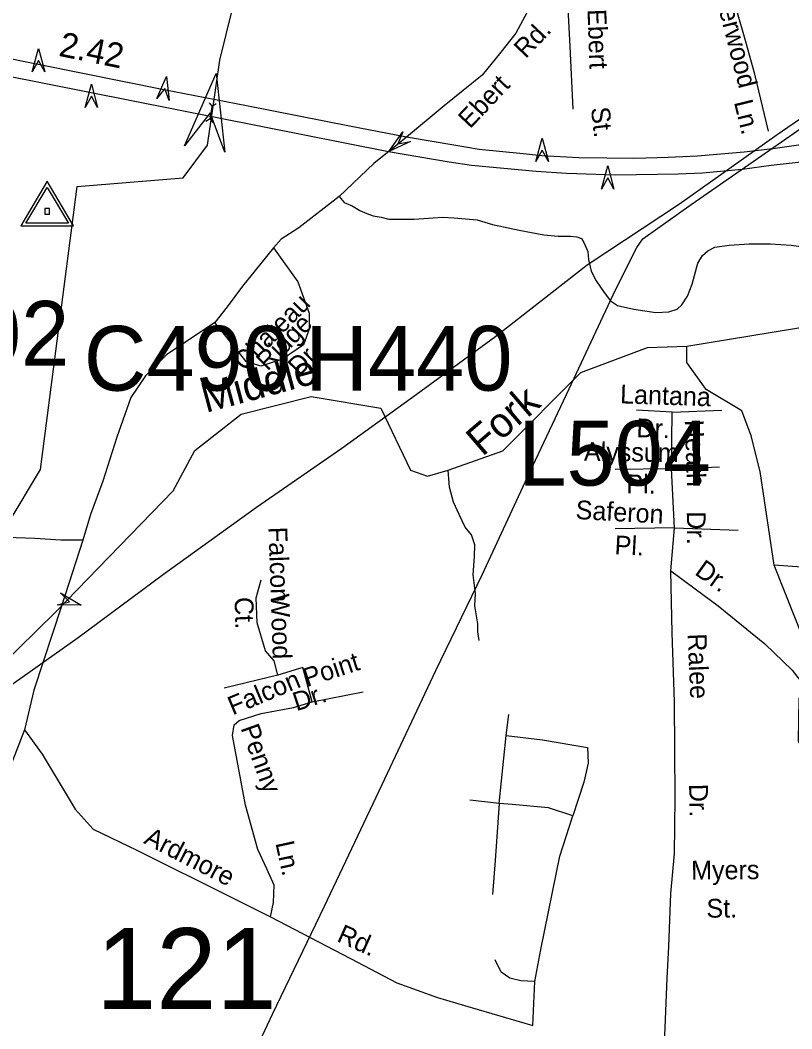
# Model space of a CAD drawing. Extents: x 1547597 to 1699558, y 810033 to 920809.
# Drawn here: x 1619851 to 1623759, y 839348 to 844457 of the extents above; entities that cross this region are included whole.
import ezdxf

# ---------------------------------------------------------------- set-up
doc = ezdxf.new("R2010")
doc.units = 0
for name, color, linetype in [('Exist Hydrographic Creek Single Shore', 7, 'Continuous'), ('Exist Hydrographic Creek Single Shore Label', 7, 'Continuous'), ('Exist Hydrographic Misc Water Feature', 7, 'Continuous'), ('Exist Road Non-System Structure Non-Sys Other Number Label', 7, 'Continuous'), ('Exist Road Non-System Type 51', 7, 'Continuous'), ('Exist Road Non-System Type 51 Label', 7, 'Continuous'), ('Exist Road Primary Interstate Divided Center Attributed', 7, 'Continuous'), ('Exist Road Primary Interstate Mileage Hundredths English Label', 7, 'Continuous'), ('Exist Road Primary Interstate Structure Cantilever Sign Attributed CELL', 7, 'Continuous'), ('Exist Road Primary Interstate Structure Cantilever Sign Number Label', 7, 'Continuous'), ('Exist Road Primary Interstate Structure Ovrhead Sign Attributed CELL', 7, 'Continuous'), ('Exist Road Primary US Structure Non-Sys NCDOT Number Label', 7, 'Continuous'), ('Exist Road Secondary Structure Culvert Attributed CELL', 7, 'Continuous'), ('Exist Road Secondary Structure Culvert CELL', 7, 'Continuous'), ('Exist Road Secondary Structure Culvert Number Label', 7, 'Continuous'), ('Exist Road Secondary Structure Standard Bridge Attributed CELL', 7, 'Continuous'), ('Exist Road Secondary Type 51 Label', 7, 'Continuous'), ('Exist Road Secondary Type 51 Undivided 4 Lane Attributed', 7, 'Continuous'), ('Exist Survey Geodetic Marker CELL', 7, 'Continuous'), ('Exist Utilities Electrical Transmission Line', 7, 'Continuous')]:
    doc.layers.add(name, color=color, linetype=linetype)

msp = doc.modelspace()

# ---------------------------------------------------------------- linework, layer by layer
at = {"layer": 'Exist Hydrographic Creek Single Shore'}
msp.add_line((1623227.8, 842805.5), (1624174, 842961.4), dxfattribs=at)
for points in [[(1619636.8, 841092.6), (1619735.7, 841635.6), (1619789.8, 841907.7), (1619954.2, 842180.8), (1620140.6, 843615.5), (1620676.3, 843658.3), (1620799.4, 843824.6), (1620825.5, 843998.7), (1620862.8, 844255.2), (1620958.9, 844645.7)], [(1619636.8, 841092.6), (1619744.9, 841180.6), (1620031.8, 841460.3), (1620625.8, 842073.8), (1620735.3, 842278.1), (1620970.8, 842461.4), (1621325.8, 842551.1), (1621677.1, 842491.3), (1621828.3, 842177.2), (1621914.3, 842147.3), (1622018.9, 842177.2), (1622295.8, 842276.2), (1622691.5, 842672.1), (1623027.7, 842799.7), (1623227.8, 842805.5)], [(1623828.6, 840472.6), (1623841.8, 840695.4), (1623793.8, 840804.8), (1623795.8, 841021.4), (1623865.8, 841203.8), (1623669.3, 841697.2), (1623599.4, 842171.3), (1623553.4, 842351.7), (1623506.7, 842478.1), (1623324.8, 842586.9), (1623226.7, 842723.5), (1623227.8, 842805.5)]]:
    msp.add_lwpolyline(points, dxfattribs=at)
at = {"layer": 'Exist Hydrographic Misc Water Feature'}
for points in [[(1622176, 841314.4), (1622168.5, 841359.3), (1622168.5, 841400.4), (1622153.5, 841490.2), (1622157.3, 841553.8), (1622146.1, 841647.3), (1622152.2, 841740.6), (1622153.5, 841799.4), (1622136.5, 841850.6), (1622104.9, 841889.2), (1622075, 841952.8), (1622045.1, 842016.3), (1622025.6, 842091.2), (1622018.9, 842177.2)], [(1624222.8, 841362.8), (1624227.8, 841397.7), (1624187.9, 841462.6), (1624162.9, 841512.5), (1624118.1, 841557.5), (1624068.2, 841607.4), (1623948.5, 841677.2), (1623669.3, 841697.2)]]:
    msp.add_lwpolyline(points, dxfattribs=at)
at = {"layer": 'Exist Road Non-System Type 51'}
for points in [[(1622594, 844861.4), (1622609.4, 844805.3), (1622635.8, 844324.6), (1622650.6, 844006.8)], [(1623641, 843894.4), (1623572.2, 844183.1), (1623526.5, 844346.7), (1623480.4, 844506.9)], [(1621998.4, 844023.3), (1621807.1, 843865.4)], [(1621807.1, 843865.4), (1621761.6, 843827.8), (1621643.1, 843732), (1621466.7, 843563.3)], [(1621466.7, 843563.3), (1621262.9, 843406), (1621173.6, 843348.5), (1621134.9, 843303.3)], [(1621466.7, 843563.3), (1621492, 843533.8), (1621532.7, 843516.7), (1621571.5, 843493.4), (1621606.4, 843477.9), (1621639.4, 843466.2), (1621679.6, 843459), (1621719, 843449.1), (1621778.1, 843449.1), (1621847, 843449.1), (1621991.3, 843459), (1622047.1, 843455.7), (1622165.2, 843445.8), (1622244, 843422.9), (1622378.5, 843393.3), (1622503.2, 843370.3), (1622575.3, 843363.8), (1622637.7, 843363.8), (1622670.5, 843360.5), (1622693.4, 843350.6), (1622706.6, 843330.9), (1622726.3, 843285), (1622729.5, 843245.6), (1622742.7, 843186.5), (1622768.9, 843137.3), (1622808.3, 843078.2), (1622841.1, 843035.5), (1622877.2, 843012.5), (1622959.2, 842992.8), (1623070.8, 842976.4), (1623136.4, 842979.7), (1623179, 842992.8), (1623202, 843015.8), (1623231.5, 843058.5), (1623254.5, 843120.8), (1623284, 843225.9), (1623307, 843265.3), (1623333.2, 843288.3), (1623369.3, 843308), (1623441.5, 843317.8), (1623543.2, 843324.4), (1623651.5, 843324.4), (1623756.5, 843317.8), (1623881.1, 843301.4)], [(1621134.9, 843303.3), (1621257.6, 843131.9), (1621315.7, 842973.6), (1621315.7, 842892.8), (1621286.7, 842812), (1621180.1, 842740.9), (1621070.3, 842705.3), (1620996, 842727.9), (1620837.7, 842925.1)], [(1621134.9, 843303.3), (1620976.6, 843109.3), (1620899.1, 843005.9), (1620837.7, 842925.1)], [(1620837.7, 842925.1), (1620592.5, 842761.8), (1620485.9, 842655.2), (1620411.7, 842545.3), (1620340.6, 842344.9), (1620269.5, 842121.9), (1620208.2, 841953.8), (1620169.2, 841822.9)], [(1623152.5, 842472.2), (1622972.5, 842481.7)], [(1623149.3, 842184.6), (1623152.5, 842472.2)], [(1623152.5, 842472.2), (1623405.1, 842481.7)], [(1623149.3, 842184.6), (1622865.2, 842181.4)], [(1623149.3, 842184.6), (1623392.5, 842194.1)], [(1623165.2, 841885.5), (1623149.3, 842184.6)], [(1623165.2, 841885.5), (1622865.2, 841881.2)], [(1623146.2, 841667.4), (1623165.2, 841885.5)], [(1623165.2, 841885.5), (1623487.2, 841874.9)], [(1620169.2, 841822.9), (1620057, 841822.9), (1619926, 841832.3), (1619783.2, 841836.4), (1619639.6, 841836.4)], [(1620169.2, 841822.9), (1620059.8, 841489.9)], [(1623108.4, 838931.8), (1623114.7, 839269.9), (1623127.3, 839604.9), (1623136.8, 839764.5), (1623146.3, 840033.2), (1623165.2, 840235.4), (1623168.3, 840518.6), (1623165.2, 841005.2), (1623152.5, 841354.6), (1623146.2, 841667.4)], [(1623146.2, 841667.4), (1623386.1, 841490.2), (1623622.9, 841297.5), (1623761.8, 841164.7), (1623910.2, 840972)], [(1621156.4, 841139.8), (1621137.5, 841212.5), (1621093.3, 841263), (1621052.2, 841405.2), (1621045.9, 841531.6), (1621071.2, 841623.3)], [(1620059.8, 841489.9), (1619920.9, 841063.2), (1619872.5, 840862.8)], [(1621282.7, 841177.7), (1621156.4, 841139.8)], [(1621330.2, 841005.1), (1621282.7, 841177.7)], [(1621156.4, 841139.8), (1620884.9, 841073.4)], [(1621330.2, 841005.1), (1621589.1, 841055.6)], [(1621118.6, 839914.8), (1621134.4, 839987.5), (1621137.6, 840076), (1621099.7, 840158.1), (1621055.5, 840256.1), (1620992.3, 840480.5), (1620926, 840834.4), (1620935.5, 840888.1), (1620960.7, 840910.3), (1621071.2, 840945), (1621235.4, 840976.6), (1621330.2, 841005.1)], [(1622312.9, 840834.6), (1622326, 840939.6)], [(1619872.5, 840862.8), (1619791.8, 840654.1), (1619724, 840476.3), (1619643.2, 840288.9), (1619559.3, 840149.9), (1619517.4, 840083.7), (1619494.8, 840015.9)], [(1619872.5, 840862.8), (1619962.9, 840739.6), (1620130.2, 840461.5), (1620221.8, 840360.4), (1620442.8, 840252.9), (1620919.7, 840015.9), (1621118.6, 839914.8)], [(1622277.9, 840488.9), (1622312.9, 840834.6)], [(1622312.9, 840834.6), (1622496.5, 840812.7), (1622723.8, 840773.3)], [(1622723.8, 840773.3), (1622728.2, 840694.6), (1622706.3, 840598.3), (1622649.5, 840427.7)], [(1622277.9, 840488.9), (1622129.3, 840506.4)], [(1622277.9, 840488.9), (1622256.1, 840200.1), (1622242.9, 840029.5)], [(1622649.5, 840427.7), (1622527.1, 840467), (1622343.5, 840484.5), (1622277.9, 840488.9)], [(1622457.1, 839587.6), (1622487.7, 839749.5), (1622583.9, 840222), (1622649.5, 840427.7)], [(1621118.6, 839914.8), (1621524.5, 839705), (1621758.2, 839581.8), (1621965.1, 839507.3), (1622100.9, 839466.2), (1622448.4, 839364.4)], [(1622457.1, 839587.6), (1622387.2, 839592), (1622330.4, 839605.1), (1622286.7, 839635.7), (1622256.1, 839697)], [(1622448.4, 839364.4), (1622457.1, 839587.6)]]:
    msp.add_lwpolyline(points, dxfattribs=at)
at = {"layer": 'Exist Road Primary Interstate Divided Center Attributed'}
for points in [[(1623876, 843836.7), (1623663.3, 843806.2), (1623517.7, 843788.5), (1623281.2, 843768), (1623132.3, 843761.3), (1622964.5, 843755.8), (1622680.4, 843760.2), (1622493.8, 843770.8), (1622399.1, 843780.2), (1622175.9, 843802.3), (1622058.1, 843822.6), (1621807.1, 843865.4), (1621519.3, 843919.9), (1620997.2, 844024), (1620579.6, 844103.7), (1620160.2, 844189.2), (1619730.9, 844274.8), (1619330, 844352.5), (1618915.4, 844433.2), (1618558.5, 844504.1), (1618337.5, 844549.1), (1618094, 844589.7), (1618010.9, 844605.3)], [(1617999.1, 844510.5), (1618465.9, 844437.2), (1621716.9, 843791.8), (1622023.9, 843739.4), (1622136.4, 843722.8), (1622464, 843692.9), (1622617.8, 843682.7), (1622868.1, 843673.3), (1623183.8, 843678.8), (1623307.3, 843683.8), (1623507.7, 843702.6), (1623654.5, 843722.6), (1623791.3, 843738.1), (1623920.3, 843761.9), (1624167.3, 843810.1), (1624428.7, 843873.2), (1624642.4, 843938.5)]]:
    msp.add_lwpolyline(points, dxfattribs=at)
at = {"layer": 'Exist Road Primary Interstate Structure Cantilever Sign Attributed CELL'}
for points in [[(1619912.3, 844195.8), (1619943.9, 844313.6), (1619975.4, 844195.8), (1619943.9, 844252.6)], [(1620180.1, 844015.4), (1620211.7, 844133.1), (1620243.2, 844015.4), (1620211.7, 844072.2)], [(1622463.4, 843741.8), (1622495, 843859.6), (1622526.5, 843741.8), (1622495, 843798.6)], [(1622795.3, 843601.3), (1622826.9, 843719.1), (1622858.4, 843601.3), (1622826.9, 843658.1)]]:
    msp.add_lwpolyline(points, close=True, dxfattribs=at)
at = {"layer": 'Exist Road Primary Interstate Structure Ovrhead Sign Attributed CELL'}
msp.add_lwpolyline([(1620542.9, 844060.2), (1620592.8, 844171.5), (1620605.2, 844050.2), (1620583.1, 844111.3)], close=True, dxfattribs=at)
at = {"layer": 'Exist Road Secondary Structure Culvert Attributed CELL'}
msp.add_lwpolyline([(1620683.2, 843820.4), (1620844.7, 844186.4), (1620887.8, 843788.7), (1620814, 843988.7)], close=True, dxfattribs=at)
at = {"layer": 'Exist Road Secondary Structure Culvert CELL'}
for p, q in [((1620807.7, 844039.4), (1620823, 844019.2)), ((1620813.1, 843959.5), (1620823, 844019.2)), ((1620844.1, 844033.4), (1620823, 844019.2)), ((1620792, 843945.4), (1620813.1, 843959.5)), ((1620828.4, 843939.3), (1620813.1, 843959.5))]:
    msp.add_line(p, q, dxfattribs=at)
at = {"layer": 'Exist Road Secondary Structure Standard Bridge Attributed CELL'}
for points in [[(1621828.6, 843842.5), (1621717.7, 843792), (1621788.5, 843891.3), (1621764.7, 843830.8)], [(1620055.5, 841556.2), (1620160.7, 841494.5), (1620038.7, 841495.3), (1620101.9, 841510.7)]]:
    msp.add_lwpolyline(points, close=True, dxfattribs=at)
at = {"layer": 'Exist Road Secondary Type 51 Undivided 4 Lane Attributed'}
msp.add_lwpolyline([(1622503.3, 846760.3), (1622506, 846564), (1622527.4, 846202.1), (1622536.2, 846039.3), (1622548.3, 845861.2), (1622566.5, 845553.2), (1622589, 845118.7), (1622597.8, 844908.7), (1622594, 844861.4), (1622569.5, 844778.6), (1622360.8, 844390.6), (1622286, 844294.9), (1622191, 844179.4), (1621998.4, 844023.3)], dxfattribs=at)
at = {"layer": 'Exist Survey Geodetic Marker CELL'}
for points in [[(1620121.4, 843416.2), (1619987.5, 843642.2), (1619854, 843416.2)], [(1620095.5, 843428.3), (1619880, 843428.3), (1619987.5, 843610.4)], [(1619999.8, 843474.9), (1619999.8, 843503.1), (1619975.5, 843503.1), (1619975.5, 843474.9)]]:
    msp.add_lwpolyline(points, close=True, dxfattribs=at)
at = {"layer": 'Exist Utilities Electrical Transmission Line'}
for points in [[(1621856.2, 842561.3), (1622260.4, 842856.9), (1622723.6, 843217.7), (1623190.1, 843526.2), (1623685.1, 843878.4), (1624079, 844148.4), (1624333.6, 844330.3)], [(1619581.2, 836149.7), (1619823.2, 836665.7), (1620060.7, 837159.9), (1620333.8, 837749.3), (1620608.7, 838338.9), (1620850.2, 838828.9), (1621129.3, 839422.1), (1621391.8, 839969.9), (1621685.2, 840585.1), (1621955.9, 841162.5), (1622191.5, 841648.6), (1622418.9, 842138.9), (1622631.8, 842589.4), (1622865.5, 843091.6), (1622974.9, 843305.7), (1623005.4, 843349.3), (1623250, 843523.4), (1623668.2, 843814.7), (1624084.2, 844102.2), (1624340.8, 844282.1)], [(1615787.7, 838111.3), (1616127.5, 838368), (1616465.2, 838628.5), (1616835.3, 838910.7), (1617201.3, 839178.8), (1617599.4, 839466.5), (1618007.6, 839764.2), (1618314.9, 839989.3), (1618545.4, 840155.7), (1618721, 840276.8), (1619161.8, 840599.9), (1619420.6, 840801.7), (1619780.7, 841072.2), (1620144.3, 841330.4), (1620577.1, 841651.6), (1621048, 841990.2), (1621480.3, 842289.2), (1621856.2, 842561.3)]]:
    msp.add_lwpolyline(points, dxfattribs=at)

# ---------------------------------------------------------------- texts
at = {"layer": 'Exist Hydrographic Creek Single Shore Label'}
for s, rotation, p in [('Middle', 15.0486, (1620791.4, 842467.7)), ('Fork', 40.6741, (1622191.9, 842244))]:
    msp.add_text(s, height=150, rotation=rotation, dxfattribs=at).set_placement(p)
at = {"layer": 'Exist Road Non-System Structure Non-Sys Other Number Label'}
msp.add_text('121', height=410.1, dxfattribs=at).set_placement((1620235.8, 839448.3))
at = {"layer": 'Exist Road Non-System Type 51 Label'}
for s, rotation, p in [('Weatherwood', 284.3564, (1623298.5, 844865.1)), ('Ebert', 271.9894, (1622724.4, 844512)), ('Ln.', 283.8286, (1623465.6, 844042.2)), ('St.', 276.7259, (1622741.2, 844012.6)), ('Chateau', 45.0504, (1620988.4, 842675.1)), ('Ridge', 45.0504, (1621103.8, 842676.7)), ('Dr.', 45.0504, (1621264.9, 842650.6)), ('Lantana', 358.1087, (1622888.5, 842516.6)), ('Dr.', 358.0798, (1622971, 842345.4)), ('Heath', 271.9971, (1623216.9, 842431.7)), ('Alyssum', 359.1907, (1622705.9, 842225.4)), ('Pl.', 359.1907, (1622920.7, 842061.4)), ('Saferon', 356.9005, (1622662.8, 841930.9)), ('Dr.', 270.0767, (1623227.5, 841969.3)), ('Falcon', 272.0023, (1621108.3, 841889.2)), ('Pl.', 356.9005, (1622860, 841753)), ('Dr.', 324.6967, (1623262.3, 841652.8)), ('Wood', 272.0023, (1621119.5, 841550.6)), ('Ct.', 272.0023, (1620936.6, 841533.9)), ('Ralee', 272.3796, (1623231.6, 841348.9)), ('Point', 18.143, (1621303.3, 841078.5)), ('Falcon', 22.6234, (1620927.5, 840935.2)), ('Dr.', 18.143, (1621250.7, 840956.3)), ('Penny', 289.6346, (1620966.8, 840871.9)), ('Dr.', 270.8382, (1623238.9, 840588.5)), ('Ardmore', 332.7918, (1620472.6, 840290)), ('Ln.', 282.3385, (1621143.4, 840289.3)), ('Myers', 0.398, (1623249.5, 840104.1)), ('St.', 0.398, (1623327.2, 839911.2)), ('Rd.', 335.9664, (1621449.9, 839793.6))]:
    msp.add_text(s, height=95, rotation=rotation, dxfattribs=at).set_placement(p)
at = {"layer": 'Exist Road Primary Interstate Mileage Hundredths English Label'}
msp.add_text('2.42', height=125, rotation=348.4719, dxfattribs=at).set_placement((1620042.1, 844277.1))
at = {"layer": 'Exist Road Primary Interstate Structure Cantilever Sign Number Label'}
for s, p in [('L502', (1619124, 842706.9)), ('L504', (1622374.1, 842100.1))]:
    msp.add_text(s, height=328.08, dxfattribs=at).set_placement(p)
at = {"layer": 'Exist Road Primary US Structure Non-Sys NCDOT Number Label'}
msp.add_text('H440', height=328.08, dxfattribs=at).set_placement((1621295.7, 842580.9))
at = {"layer": 'Exist Road Secondary Structure Culvert Number Label'}
msp.add_text('C490', height=328.08, dxfattribs=at).set_placement((1620173.8, 842580.8))
at = {"layer": 'Exist Road Secondary Type 51 Label'}
for s, p in [('Rd.', (1622411.2, 844259.5)), ('Ebert', (1622129.2, 843903.8))]:
    msp.add_text(s, height=95, rotation=46.5424, dxfattribs=at).set_placement(p)

doc.saveas('drawing.dxf')
